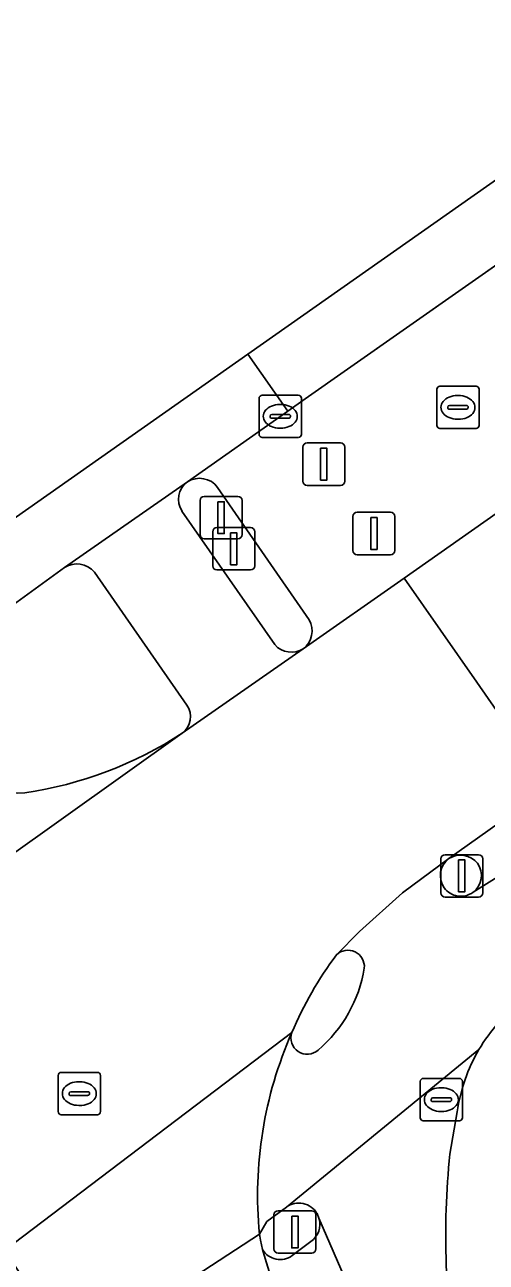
# Model space of a CAD drawing. Extents: x 158086 to 159499, y 382904 to 383981.
# Drawn here: x 158360.09 to 158370.98, y 383460.14 to 383489.33 of the extents above; entities that cross this region are included whole.
import ezdxf

# ---------------------------------------------------------------- set-up
doc = ezdxf.new("R2010")
doc.units = 0
for name, color, linetype in [('IMGEO_Brandkraan', 7, 'Continuous'), ('IMGEO_Drukknoppaal', 7, 'Continuous'), ('IMGEO_Fietspad_gesloten', 7, 'Continuous'), ('IMGEO_Fietspad_open', 7, 'Continuous'), ('IMGEO_Kolk', 7, 'Continuous'), ('IMGEO_Lichtmast', 7, 'Continuous'), ('IMGEO_OVBaan_gesloten', 7, 'Continuous'), ('IMGEO_Rijbaan_lokaal_gesloten', 7, 'Continuous'), ('IMGEO_Rijbaan_regionaal_gesloten', 7, 'Continuous'), ('IMGEO_Rioolput', 7, 'Continuous'), ('IMGEO_Verkeerseiland_open', 7, 'Continuous'), ('IMGEO_Verkeersregelinstallatiepaal', 7, 'Continuous'), ('IMGEO_Voetpad_open', 7, 'Continuous')]:
    doc.layers.add(name, color=color, linetype=linetype)

msp = doc.modelspace()

# ---------------------------------------------------------------- linework, layer by layer
at = {"layer": 'IMGEO_Brandkraan'}
for p, q in [((158369.491, 383464.477), (158370.343, 383464.477)), ((158369.416, 383463.551), (158369.416, 383464.403)), ((158369.904, 383464.257), (158369.929, 383464.257)), ((158370.417, 383464.403), (158370.417, 383463.551)), ((158369.675, 383463.971), (158369.675, 383463.983)), ((158370.113, 383463.934), (158369.715, 383463.934)), ((158369.718, 383464.02), (158370.116, 383464.02)), ((158370.159, 383463.983), (158370.159, 383463.971)), ((158369.927, 383463.697), (158369.902, 383463.697)), ((158370.343, 383463.477), (158369.491, 383463.477))]:
    msp.add_line(p, q, dxfattribs=at)
for points in [[(158369.491, 383464.477), (158370.343, 383464.477)], [(158369.416, 383463.551), (158369.416, 383464.403)], [(158370.417, 383464.403), (158370.417, 383463.551)], [(158370.343, 383463.477), (158369.491, 383463.477)]]:
    msp.add_lwpolyline(points, dxfattribs=at)
for centre, radius, start, end in [((158369.493, 383464.401), 0.0765, 91.552, 178.448), ((158369.493, 383464.401), 0.0765, 91.552, 178.448), ((158370.341, 383464.401), 0.0765, 1.552, 88.448), ((158370.341, 383464.401), 0.0765, 1.552, 88.448), ((158369.715, 383463.98), 0.0403, 85.8775, 175.7526), ((158369.712, 383463.97), 0.0366, 178.938, 274.7102), ((158370.116, 383463.977), 0.043, 264.8664, 352.4533), ((158370.12, 383463.982), 0.0386, 1.7309, 96.639), ((158369.493, 383463.553), 0.0765, 181.552, 268.448), ((158369.493, 383463.553), 0.0765, 181.552, 268.448), ((158370.341, 383463.553), 0.0765, 271.552, 358.448), ((158370.341, 383463.553), 0.0765, 271.552, 358.448)]:
    msp.add_arc(centre, radius, start, end, dxfattribs=at)
for centre, major_axis, ratio, start_param, end_param in [((158369.903, 383463.977), (-0.387, 0.002), 0.722429, 4.712389, 7.853982), ((158369.928, 383463.977), (-0.39, 0.002), 0.717154, 1.570796, 4.712389)]:
    msp.add_ellipse(centre, major_axis=major_axis, ratio=ratio, start_param=start_param, end_param=end_param, dxfattribs=at)
at = {"layer": 'IMGEO_Drukknoppaal'}
for p, q in [((158364.522, 383476.569), (158364.522, 383477.369)), ((158364.522, 383477.369), (158364.522, 383476.569)), ((158364.622, 383477.469), (158365.412, 383477.469)), ((158365.412, 383477.469), (158364.622, 383477.469)), ((158365.512, 383477.369), (158365.512, 383476.569)), ((158365.512, 383476.569), (158365.512, 383477.369)), ((158365.412, 383476.469), (158364.622, 383476.469)), ((158364.622, 383476.469), (158365.412, 383476.469))]:
    msp.add_line(p, q, dxfattribs=at)
msp.add_lwpolyline([(158364.942, 383477.344), (158365.092, 383477.344), (158365.092, 383476.594), (158364.942, 383476.594), (158364.942, 383477.344)], dxfattribs=at)
for centre, start, end in [((158364.622, 383477.369), 90, 180), ((158364.622, 383477.369), 90, 180), ((158365.412, 383477.369), 0, 90), ((158365.412, 383477.369), 360, 90), ((158364.622, 383476.569), 180, 270), ((158364.622, 383476.569), 180, 270), ((158365.412, 383476.569), 270, 0), ((158365.412, 383476.569), 270, 0)]:
    msp.add_arc(centre, 0.1, start, end, dxfattribs=at)
at = {"layer": 'IMGEO_Fietspad_gesloten'}
for points in [[(158398.503, 383489.031), (158395.317, 383486.419), (158391.336, 383483.342), (158387.55, 383480.518), (158373.474, 383470.624), (158370.664, 383468.868)], [(158370.092, 383469.663), (158368.999, 383468.851), (158367.983, 383467.945), (158367.442, 383467.39)], [(158365.624, 383460.803), (158365.798, 383461.101), (158366.26, 383461.444), (158370.803, 383465.157)], [(158370.803, 383465.157), (158366.26, 383461.444)], [(158370.118, 383462.694), (158370.292, 383463.689)], [(158366.983, 383461.289), (158367.029, 383461.183), (158368.347, 383458.136), (158368.447, 383457.922), (158368.819, 383456.036)]]:
    msp.add_lwpolyline(points, dxfattribs=at)
for centre, radius, start, end in [((158370.404, 383469.259), 0.511, 127.6866, 214.0357), ((158370.375, 383469.262), 0.489, 216.2578, 306.2625), ((158367.713, 383467.114), 0.387, 354.5777, 134.4074), ((158364.944, 383467.584), 3.194, 310.2469, 350.8659), ((158374.237, 383463.136), 3.985, 127.0427, 149.531), ((158375.089, 383461.717), 9.509, 156.1791, 185.5182), ((158366.751, 383465.429), 0.383, 160.3706, 312.2493), ((158374.231, 383463.141), 3.977, 149.5367, 172.0781), ((158388.325, 383460.794), 18.306, 174.0421, 190.4197), ((158366.551, 383461.04), 0.498, 30.014, 125.7856)]:
    msp.add_arc(centre, radius, start, end, dxfattribs=at)
at = {"layer": 'IMGEO_Fietspad_open'}
for points in [[(158363.926, 383478.548), (158361.027, 383476.527)], [(158365.984, 383474.708), (158363.797, 383477.854)], [(158361.729, 383476.418), (158363.913, 383473.283)], [(158363.802, 383472.617), (158366.659, 383474.609)]]:
    msp.add_lwpolyline(points, dxfattribs=at)
for centre, radius, start, end in [((158364.22, 383478.134), 0.507, 125.39, 213.5502), ((158361.315, 383476.066), 0.544, 40.3958, 121.9525), ((158366.38, 383475.058), 0.528, 221.4417, 301.8705), ((158363.512, 383473.008), 0.486, 306.5697, 34.5057)]:
    msp.add_arc(centre, radius, start, end, dxfattribs=at)
at = {"layer": 'IMGEO_Kolk'}
for p, q in [((158365.615, 383479.667), (158365.615, 383480.519)), ((158365.69, 383480.593), (158366.542, 383480.593)), ((158366.616, 383480.519), (158366.616, 383479.667)), ((158366.103, 383480.373), (158366.128, 383480.373)), ((158365.874, 383480.087), (158365.874, 383480.099)), ((158366.312, 383480.05), (158365.914, 383480.05)), ((158365.917, 383480.136), (158366.315, 383480.136)), ((158366.358, 383480.099), (158366.358, 383480.087)), ((158366.126, 383479.813), (158366.101, 383479.813)), ((158366.542, 383479.593), (158365.69, 383479.593))]:
    msp.add_line(p, q, dxfattribs=at)
for points in [[(158365.615, 383479.667), (158365.615, 383480.519)], [(158365.69, 383480.593), (158366.542, 383480.593)], [(158366.616, 383480.519), (158366.616, 383479.667)], [(158366.542, 383479.593), (158365.69, 383479.593)]]:
    msp.add_lwpolyline(points, dxfattribs=at)
for centre, radius, start, end in [((158365.692, 383480.517), 0.0765, 91.552, 178.448), ((158365.692, 383480.517), 0.0765, 91.552, 178.448), ((158366.54, 383480.517), 0.0765, 1.552, 88.448), ((158366.54, 383480.517), 0.0765, 1.552, 88.448), ((158365.914, 383480.096), 0.0403, 85.8775, 175.7526), ((158365.911, 383480.086), 0.0366, 178.938, 274.7102), ((158366.315, 383480.093), 0.043, 264.8664, 352.4533), ((158366.319, 383480.098), 0.0386, 1.7309, 96.639), ((158365.692, 383479.669), 0.0765, 181.552, 268.448), ((158365.692, 383479.669), 0.0765, 181.552, 268.448), ((158366.54, 383479.669), 0.0765, 271.552, 358.448), ((158366.54, 383479.669), 0.0765, 271.552, 358.448)]:
    msp.add_arc(centre, radius, start, end, dxfattribs=at)
for centre, major_axis, ratio, start_param, end_param in [((158366.102, 383480.093), (-0.387, 0.002), 0.722429, 4.712389, 7.853982), ((158366.127, 383480.093), (-0.39, 0.002), 0.717154, 1.570796, 4.712389)]:
    msp.add_ellipse(centre, major_axis=major_axis, ratio=ratio, start_param=start_param, end_param=end_param, dxfattribs=at)
at = {"layer": 'IMGEO_Lichtmast'}
for p, q in [((158364.323, 383478.204), (158365.113, 383478.204)), ((158365.113, 383478.204), (158364.323, 383478.204)), ((158364.223, 383477.304), (158364.223, 383478.104)), ((158364.223, 383478.104), (158364.223, 383477.304)), ((158365.213, 383478.104), (158365.213, 383477.304)), ((158365.213, 383477.304), (158365.213, 383478.104)), ((158365.113, 383477.204), (158364.323, 383477.204)), ((158364.323, 383477.204), (158365.113, 383477.204))]:
    msp.add_line(p, q, dxfattribs=at)
msp.add_lwpolyline([(158364.643, 383478.079), (158364.793, 383478.079), (158364.793, 383477.329), (158364.643, 383477.329), (158364.643, 383478.079)], dxfattribs=at)
for centre, start, end in [((158364.323, 383478.104), 90, 180), ((158364.323, 383478.104), 90, 180), ((158365.113, 383478.104), 0, 90), ((158365.113, 383478.104), 360, 90), ((158364.323, 383477.304), 180, 270), ((158364.323, 383477.304), 180, 270), ((158365.113, 383477.304), 270, 0), ((158365.113, 383477.304), 270, 0)]:
    msp.add_arc(centre, 0.1, start, end, dxfattribs=at)
at = {"layer": 'IMGEO_OVBaan_gesloten'}
msp.add_lwpolyline([(158637.817, 383668.138), (158540.809, 383602.111), (158416.544, 383517.531), (158365.354, 383481.561), (158366.291, 383480.217), (158366.7, 383480.506), (158367.706, 383481.204), (158382.012, 383491.237), (158388.342, 383495.7), (158394.487, 383500), (158394.668, 383500.127), (158398.126, 383502.611), (158399.643, 383503.685), (158412.679, 383512.917), (158425.464, 383521.701), (158500, 383572.487), (158537.837, 383598.268), (158548.056, 383605.231), (158661.52, 383682.534)], dxfattribs=at)
msp.add_lwpolyline([(158338.196, 383462.478), (158339.124, 383461.146), (158341.624, 383462.888), (158343.67, 383464.325), (158343.814, 383464.397), (158343.676, 383464.588), (158343.952, 383464.782), (158359.228, 383475.526), (158359.374, 383475.334), (158361.027, 383476.527), (158363.926, 383478.548), (158366.291, 383480.217), (158365.354, 383481.561), (158349.975, 383470.755)], close=True, dxfattribs=at)
at = {"layer": 'IMGEO_Rijbaan_lokaal_gesloten'}
for points in [[(158366.39, 383465.558), (158359.606, 383460.422), (158361.276, 383457.967), (158365.624, 383460.803)], [(158365.699, 383460.439), (158365.653, 383460.661), (158365.624, 383460.803), (158361.276, 383457.967), (158361.547, 383457.569), (158363.428, 383454.856), (158369.808, 383445.696), (158371.223, 383443.713), (158377.969, 383435.412)]]:
    msp.add_lwpolyline(points, dxfattribs=at)
for centre, radius, start, end in [((158375.089, 383461.717), 9.509, 156.1791, 185.5182), ((158376.193, 383463.32), 10.882, 195.3495, 213.5329)]:
    msp.add_arc(centre, radius, start, end, dxfattribs=at)
at = {"layer": 'IMGEO_Rijbaan_regionaal_gesloten'}
for points in [[(158400.032, 383499.992), (158387.83, 383490.16), (158377.507, 383482.225), (158369.036, 383476.279), (158370.751, 383473.819), (158372.466, 383471.358), (158372.575, 383471.436), (158372.869, 383471.615), (158373.909, 383472.301), (158382.999, 383478.713), (158384.991, 383480.22), (158387.133, 383481.882), (158388.456, 383482.999), (158389.603, 383483.951), (158400.719, 383492.961)], [(158367.442, 383467.39), (158367.983, 383467.945), (158368.999, 383468.851), (158370.092, 383469.663), (158371.254, 383470.489), (158372.466, 383471.358), (158370.751, 383473.819), (158369.036, 383476.279), (158366.659, 383474.609), (158363.802, 383472.617), (158347.053, 383460.68), (158341.897, 383457.133), (158343.559, 383454.746), (158345.359, 383452.302)], [(158342.632, 383461.344), (158340.172, 383459.612), (158341.897, 383457.133), (158347.053, 383460.68), (158363.802, 383472.617)], [(158359.606, 383460.422), (158366.39, 383465.558)]]:
    msp.add_lwpolyline(points, dxfattribs=at)
for centre, radius, start, end in [((158359.925, 383473.237), 2.03, 121.1192, 274.5768), ((158358.765, 383480.333), 9.214, 278.2456, 303.1333), ((158374.389, 383462.183), 8.682, 143.1456, 157.1224)]:
    msp.add_arc(centre, radius, start, end, dxfattribs=at)
at = {"layer": 'IMGEO_Rioolput'}
for p, q in [((158369.882, 383480.804), (158370.734, 383480.804)), ((158369.807, 383479.878), (158369.807, 383480.73)), ((158370.295, 383480.584), (158370.32, 383480.584)), ((158370.808, 383480.73), (158370.808, 383479.878)), ((158370.066, 383480.298), (158370.066, 383480.31)), ((158370.504, 383480.261), (158370.106, 383480.261)), ((158370.109, 383480.347), (158370.507, 383480.347)), ((158370.55, 383480.31), (158370.55, 383480.298)), ((158370.318, 383480.024), (158370.293, 383480.024)), ((158370.734, 383479.804), (158369.882, 383479.804)), ((158360.874, 383463.693), (158360.874, 383464.545)), ((158360.949, 383464.619), (158361.801, 383464.619)), ((158361.875, 383464.545), (158361.875, 383463.693)), ((158361.176, 383464.162), (158361.574, 383464.162)), ((158361.362, 383464.399), (158361.387, 383464.399)), ((158361.133, 383464.113), (158361.133, 383464.125)), ((158361.571, 383464.076), (158361.173, 383464.076)), ((158361.385, 383463.839), (158361.36, 383463.839)), ((158361.617, 383464.125), (158361.617, 383464.113)), ((158361.801, 383463.619), (158360.949, 383463.619))]:
    msp.add_line(p, q, dxfattribs=at)
for points in [[(158369.882, 383480.804), (158370.734, 383480.804)], [(158369.807, 383479.878), (158369.807, 383480.73)], [(158370.808, 383480.73), (158370.808, 383479.878)], [(158370.734, 383479.804), (158369.882, 383479.804)], [(158360.874, 383463.693), (158360.874, 383464.545)], [(158360.949, 383464.619), (158361.801, 383464.619)], [(158361.875, 383464.545), (158361.875, 383463.693)], [(158361.801, 383463.619), (158360.949, 383463.619)]]:
    msp.add_lwpolyline(points, dxfattribs=at)
for centre, radius, start, end in [((158369.884, 383480.728), 0.0765, 91.552, 178.448), ((158369.884, 383480.728), 0.0765, 91.552, 178.448), ((158370.732, 383480.728), 0.0765, 1.552, 88.448), ((158370.732, 383480.728), 0.0765, 1.552, 88.448), ((158370.106, 383480.307), 0.0403, 85.8775, 175.7526), ((158370.103, 383480.297), 0.0366, 178.938, 274.7102), ((158370.507, 383480.304), 0.043, 264.8664, 352.4533), ((158370.511, 383480.309), 0.0386, 1.7309, 96.639), ((158369.884, 383479.88), 0.0765, 181.552, 268.448), ((158369.884, 383479.88), 0.0765, 181.552, 268.448), ((158370.732, 383479.88), 0.0765, 271.552, 358.448), ((158370.732, 383479.88), 0.0765, 271.552, 358.448), ((158360.951, 383464.543), 0.0765, 91.552, 178.448), ((158360.951, 383464.543), 0.0765, 91.552, 178.448), ((158361.799, 383464.543), 0.0765, 1.552, 88.448), ((158361.799, 383464.543), 0.0765, 1.552, 88.448), ((158361.173, 383464.122), 0.0403, 85.8775, 175.7526), ((158361.578, 383464.124), 0.0386, 1.7309, 96.639), ((158361.17, 383464.112), 0.0366, 178.938, 274.7102), ((158361.574, 383464.119), 0.043, 264.8664, 352.4533), ((158360.951, 383463.695), 0.0765, 181.552, 268.448), ((158360.951, 383463.695), 0.0765, 181.552, 268.448), ((158361.799, 383463.695), 0.0765, 271.552, 358.448), ((158361.799, 383463.695), 0.0765, 271.552, 358.448)]:
    msp.add_arc(centre, radius, start, end, dxfattribs=at)
for centre, major_axis, ratio, start_param, end_param in [((158370.294, 383480.304), (-0.387, 0.002), 0.722429, 4.712389, 7.853982), ((158370.319, 383480.304), (-0.39, 0.002), 0.717154, 1.570796, 4.712389), ((158361.361, 383464.119), (-0.387, 0.002), 0.722429, 4.712389, 7.853982), ((158361.386, 383464.119), (-0.39, 0.002), 0.717154, 1.570796, 4.712389)]:
    msp.add_ellipse(centre, major_axis=major_axis, ratio=ratio, start_param=start_param, end_param=end_param, dxfattribs=at)
at = {"layer": 'IMGEO_Verkeerseiland_open'}
for points in [[(158366.8, 383475.293), (158364.638, 383478.416)], [(158363.797, 383477.854), (158365.984, 383474.708)], [(158361.027, 383476.527), (158359.374, 383475.334), (158358.876, 383474.975)], [(158363.913, 383473.283), (158361.729, 383476.418)], [(158366.26, 383461.444), (158365.798, 383461.101), (158365.624, 383460.803), (158365.653, 383460.661), (158365.699, 383460.439)], [(158367.029, 383461.183), (158366.983, 383461.289)], [(158366.397, 383460.299), (158366.834, 383460.627)]]:
    msp.add_lwpolyline(points, dxfattribs=at)
for centre, radius, start, end in [((158364.22, 383478.134), 0.507, 125.39, 213.5502), ((158364.211, 383478.099), 0.532, 36.5594, 122.4345), ((158361.315, 383476.066), 0.544, 40.3958, 121.9525), ((158366.326, 383475.034), 0.54, 308.0425, 28.6619), ((158359.925, 383473.237), 2.03, 121.1192, 274.5768), ((158366.38, 383475.058), 0.528, 221.4417, 301.8705), ((158363.512, 383473.008), 0.486, 306.5697, 34.5057), ((158358.765, 383480.333), 9.214, 278.2456, 303.1333), ((158370.368, 383469.226), 0.517, 38.9679, 122.272), ((158370.404, 383469.259), 0.511, 127.6866, 214.0357), ((158370.374, 383469.263), 0.49, 306.3249, 36.0315), ((158370.375, 383469.262), 0.489, 216.2578, 306.2625), ((158374.389, 383462.183), 8.682, 143.1456, 157.1224), ((158367.713, 383467.114), 0.387, 354.5777, 134.4074), ((158364.944, 383467.584), 3.194, 310.2469, 350.8659), ((158366.751, 383465.429), 0.383, 160.3706, 312.2493), ((158366.551, 383461.04), 0.498, 30.014, 125.7856), ((158366.55, 383461.039), 0.5, 304.5787, 16.7677), ((158366.111, 383460.682), 0.478, 210.5053, 306.8117)]:
    msp.add_arc(centre, radius, start, end, dxfattribs=at)
at = {"layer": 'IMGEO_Verkeersregelinstallatiepaal'}
for p, q in [((158366.648, 383478.564), (158366.648, 383479.364)), ((158366.648, 383479.364), (158366.648, 383478.564)), ((158366.748, 383479.464), (158367.538, 383479.464)), ((158367.538, 383479.464), (158366.748, 383479.464)), ((158367.638, 383479.364), (158367.638, 383478.564)), ((158367.638, 383478.564), (158367.638, 383479.364)), ((158367.538, 383478.464), (158366.748, 383478.464)), ((158366.748, 383478.464), (158367.538, 383478.464)), ((158367.829, 383476.929), (158367.829, 383477.729)), ((158367.829, 383477.729), (158367.829, 383476.929)), ((158367.929, 383477.829), (158368.719, 383477.829)), ((158368.719, 383477.829), (158367.929, 383477.829)), ((158368.819, 383477.729), (158368.819, 383476.929)), ((158368.819, 383476.929), (158368.819, 383477.729)), ((158368.719, 383476.829), (158367.929, 383476.829)), ((158367.929, 383476.829), (158368.719, 383476.829)), ((158370.003, 383469.754), (158370.793, 383469.754)), ((158370.793, 383469.754), (158370.003, 383469.754)), ((158369.903, 383468.854), (158369.903, 383469.654)), ((158369.903, 383469.654), (158369.903, 383468.854)), ((158370.893, 383469.654), (158370.893, 383468.854)), ((158370.893, 383468.854), (158370.893, 383469.654)), ((158370.793, 383468.754), (158370.003, 383468.754)), ((158370.003, 383468.754), (158370.793, 383468.754)), ((158365.967, 383460.456), (158365.967, 383461.256)), ((158365.967, 383461.256), (158365.967, 383460.456)), ((158366.067, 383461.356), (158366.857, 383461.356)), ((158366.857, 383461.356), (158366.067, 383461.356)), ((158366.957, 383461.256), (158366.957, 383460.456)), ((158366.957, 383460.456), (158366.957, 383461.256)), ((158366.857, 383460.356), (158366.067, 383460.356)), ((158366.067, 383460.356), (158366.857, 383460.356))]:
    msp.add_line(p, q, dxfattribs=at)
for points in [[(158367.068, 383479.339), (158367.218, 383479.339), (158367.218, 383478.589), (158367.068, 383478.589), (158367.068, 383479.339)], [(158368.249, 383477.704), (158368.399, 383477.704), (158368.399, 383476.954), (158368.249, 383476.954), (158368.249, 383477.704)], [(158370.323, 383469.629), (158370.473, 383469.629), (158370.473, 383468.879), (158370.323, 383468.879), (158370.323, 383469.629)], [(158366.387, 383461.231), (158366.537, 383461.231), (158366.537, 383460.481), (158366.387, 383460.481), (158366.387, 383461.231)]]:
    msp.add_lwpolyline(points, dxfattribs=at)
for centre, start, end in [((158366.748, 383479.364), 90, 180), ((158366.748, 383479.364), 90, 180), ((158367.538, 383479.364), 0, 90), ((158367.538, 383479.364), 360, 90), ((158366.748, 383478.564), 180, 270), ((158366.748, 383478.564), 180, 270), ((158367.538, 383478.564), 270, 0), ((158367.538, 383478.564), 270, 0), ((158367.929, 383477.729), 90, 180), ((158367.929, 383477.729), 90, 180), ((158368.719, 383477.729), 0, 90), ((158368.719, 383477.729), 360, 90), ((158367.929, 383476.929), 180, 270), ((158367.929, 383476.929), 180, 270), ((158368.719, 383476.929), 270, 0), ((158368.719, 383476.929), 270, 0), ((158370.003, 383469.654), 90, 180), ((158370.003, 383469.654), 90, 180), ((158370.793, 383469.654), 0, 90), ((158370.793, 383469.654), 360, 90), ((158370.003, 383468.854), 180, 270), ((158370.003, 383468.854), 180, 270), ((158370.793, 383468.854), 270, 0), ((158370.793, 383468.854), 270, 0), ((158366.067, 383461.256), 90, 180), ((158366.067, 383461.256), 90, 180), ((158366.857, 383461.256), 0, 90), ((158366.857, 383461.256), 360, 90), ((158366.067, 383460.456), 180, 270), ((158366.067, 383460.456), 180, 270), ((158366.857, 383460.456), 270, 0), ((158366.857, 383460.456), 270, 0)]:
    msp.add_arc(centre, 0.1, start, end, dxfattribs=at)
at = {"layer": 'IMGEO_Voetpad_open'}
for points in [[(158387.83, 383490.16), (158400.032, 383499.992), (158401.599, 383501.25), (158399.643, 383503.685), (158398.126, 383502.611), (158394.668, 383500.127), (158394.487, 383500), (158388.342, 383495.7), (158382.012, 383491.237), (158367.706, 383481.204), (158366.7, 383480.506), (158366.291, 383480.217), (158363.926, 383478.548)], [(158366.659, 383474.609), (158369.036, 383476.279), (158377.507, 383482.225), (158387.83, 383490.16)], [(158364.638, 383478.416), (158366.8, 383475.293)], [(158372.869, 383471.615), (158372.575, 383471.436), (158372.466, 383471.358), (158371.254, 383470.489), (158370.092, 383469.663)], [(158370.664, 383468.868), (158373.474, 383470.624)], [(158370.292, 383463.689), (158370.118, 383462.694)], [(158367.265, 383457.936), (158367.711, 383458.271), (158367.935, 383458.339), (158368.142, 383458.308), (158368.347, 383458.136), (158367.029, 383461.183)], [(158366.834, 383460.627), (158366.397, 383460.299)]]:
    msp.add_lwpolyline(points, dxfattribs=at)
for centre, radius, start, end in [((158364.211, 383478.099), 0.532, 36.5594, 122.4345), ((158366.326, 383475.034), 0.54, 308.0425, 28.6619), ((158370.368, 383469.226), 0.517, 38.9679, 122.272), ((158370.374, 383469.263), 0.49, 306.3249, 36.0315), ((158374.237, 383463.136), 3.985, 127.0427, 149.531), ((158374.231, 383463.141), 3.977, 149.5367, 172.0781), ((158388.325, 383460.794), 18.306, 174.0421, 190.4197), ((158366.55, 383461.039), 0.5, 304.5787, 16.7677), ((158366.111, 383460.682), 0.478, 210.5053, 306.8117), ((158376.193, 383463.32), 10.882, 195.3495, 213.5329)]:
    msp.add_arc(centre, radius, start, end, dxfattribs=at)

doc.saveas('drawing.dxf')
